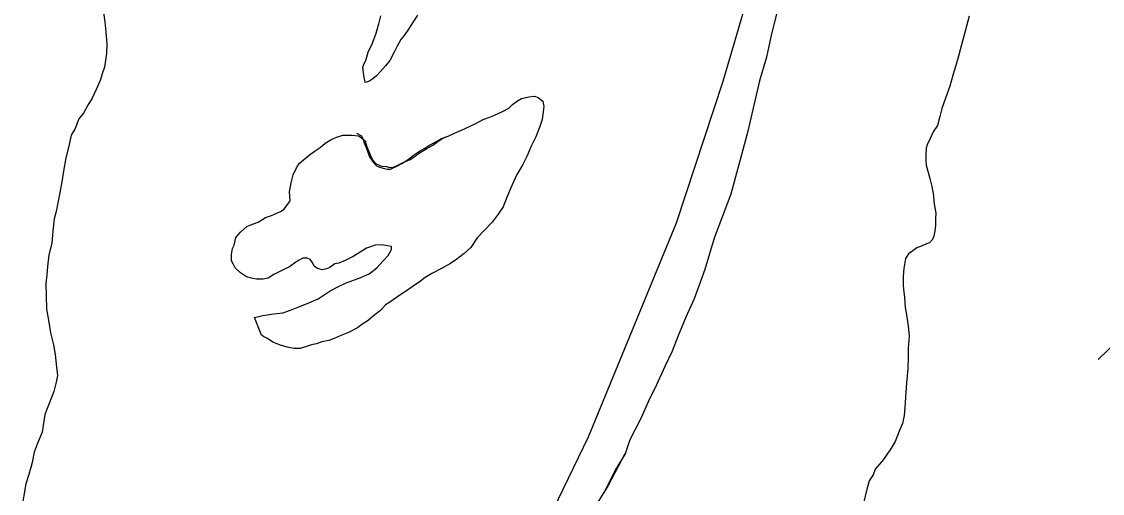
# Model space of a CAD drawing. Extents: x 1370567 to 1373900, y 377514 to 379648.
# Drawn here: x 1370892.08 to 1370913.91, y 379501.32 to 379510.84 of the extents above; entities that cross this region are included whole.
import ezdxf

# ---------------------------------------------------------------- set-up
doc = ezdxf.new("R2010")
doc.units = 0
doc.layers.add('Default', color=7, linetype='Continuous')

msp = doc.modelspace()

# ---------------------------------------------------------------- linework, layer by layer
at = {"layer": 'Default'}
msp.add_line((1370915.72, 379505.863), (1370913.827, 379504.022), dxfattribs=at)
for points in [[(1370901.412, 379498.075), (1370903.527, 379502.46), (1370905.305, 379506.78), (1370906.251, 379509.637), (1370907.327, 379513.317), (1370907.905, 379515.781), (1370908.131, 379517.238), (1370908.295, 379517.951), (1370908.615, 379520.868), (1370908.752, 379522.855), (1370908.916, 379524.93), (1370908.997, 379530.375)], [(1370893.719, 379511.116), (1370893.76, 379510.836), (1370893.78, 379510.636), (1370893.801, 379510.396), (1370893.792, 379510.195), (1370893.753, 379509.925), (1370893.714, 379509.805), (1370893.664, 379509.654), (1370893.585, 379509.474), (1370893.506, 379509.293), (1370893.417, 379509.153), (1370893.328, 379508.992), (1370893.238, 379508.882), (1370893.159, 379508.681), (1370893.08, 379508.551), (1370893.031, 379508.33), (1370892.972, 379508.09), (1370892.923, 379507.819), (1370892.884, 379507.569), (1370892.815, 379507.218), (1370892.776, 379507.008), (1370892.737, 379506.858), (1370892.708, 379506.617), (1370892.689, 379506.367), (1370892.63, 379506.136), (1370892.601, 379505.896), (1370892.591, 379505.726), (1370892.572, 379505.555), (1370892.573, 379505.305), (1370892.584, 379505.035), (1370892.625, 379504.815), (1370892.666, 379504.555), (1370892.726, 379504.315), (1370892.757, 379504.124), (1370892.788, 379503.864), (1370892.808, 379503.694), (1370892.779, 379503.564), (1370892.73, 379503.373), (1370892.552, 379502.912), (1370892.493, 379502.552), (1370892.394, 379502.311), (1370892.335, 379502.151), (1370892.296, 379501.94), (1370892.227, 379501.7), (1370892.168, 379501.509), (1370892.08, 379500.998)], [(1370893.719, 379511.116), (1370893.76, 379510.836), (1370893.78, 379510.636), (1370893.801, 379510.396), (1370893.792, 379510.195), (1370893.753, 379509.925), (1370893.714, 379509.805), (1370893.664, 379509.654), (1370893.585, 379509.474), (1370893.506, 379509.293), (1370893.417, 379509.153), (1370893.328, 379508.992), (1370893.238, 379508.882), (1370893.159, 379508.681), (1370893.08, 379508.551), (1370893.031, 379508.33), (1370892.972, 379508.09), (1370892.923, 379507.819), (1370892.884, 379507.569), (1370892.815, 379507.218), (1370892.776, 379507.008), (1370892.737, 379506.858), (1370892.708, 379506.617), (1370892.689, 379506.367), (1370892.63, 379506.136), (1370892.601, 379505.896), (1370892.591, 379505.726), (1370892.572, 379505.555), (1370892.573, 379505.305), (1370892.584, 379505.035), (1370892.625, 379504.815), (1370892.666, 379504.555), (1370892.726, 379504.315), (1370892.757, 379504.124), (1370892.788, 379503.864), (1370892.808, 379503.694), (1370892.779, 379503.564), (1370892.73, 379503.373), (1370892.552, 379502.912), (1370892.493, 379502.552), (1370892.394, 379502.311), (1370892.335, 379502.151), (1370892.296, 379501.94), (1370892.26, 379501.814)], [(1370907.348, 379511.077), (1370907.211, 379510.536), (1370907.122, 379510.125), (1370906.984, 379509.644), (1370906.866, 379509.153), (1370906.749, 379508.632), (1370906.621, 379508.151), (1370906.522, 379507.78), (1370906.404, 379507.359), (1370906.068, 379506.467), (1370905.881, 379505.835), (1370905.792, 379505.595), (1370905.664, 379505.244), (1370905.495, 379504.873), (1370905.337, 379504.482), (1370905.219, 379504.191), (1370905.08, 379503.89), (1370904.902, 379503.509), (1370904.743, 379503.178), (1370904.585, 379502.827), (1370904.367, 379502.396), (1370904.269, 379502.115), (1370904.07, 379501.784), (1370903.951, 379501.553), (1370903.866, 379501.381)], [(1370907.348, 379511.077), (1370907.211, 379510.536), (1370907.122, 379510.125), (1370906.984, 379509.644), (1370906.866, 379509.153), (1370906.749, 379508.632), (1370906.621, 379508.151), (1370906.522, 379507.78), (1370906.404, 379507.359), (1370906.068, 379506.467), (1370905.881, 379505.835), (1370905.792, 379505.595), (1370905.664, 379505.244), (1370905.495, 379504.873), (1370905.337, 379504.482), (1370905.219, 379504.191), (1370905.08, 379503.89), (1370904.902, 379503.509), (1370904.743, 379503.178), (1370904.585, 379502.827), (1370904.367, 379502.396), (1370904.269, 379502.115), (1370904.266, 379502.112)], [(1370900.075, 379510.97), (1370899.986, 379510.839), (1370899.896, 379510.689), (1370899.807, 379510.558), (1370899.738, 379510.478), (1370899.668, 379510.348), (1370899.609, 379510.237), (1370899.52, 379510.057), (1370899.43, 379509.946), (1370899.321, 379509.826), (1370899.251, 379509.745), (1370899.172, 379509.685), (1370899.092, 379509.635), (1370899.022, 379509.614), (1370899.012, 379509.654), (1370898.992, 379509.744), (1370898.982, 379509.814), (1370898.971, 379509.914), (1370898.991, 379509.985), (1370899.031, 379510.055), (1370899.08, 379510.225), (1370899.169, 379510.406), (1370899.238, 379510.606), (1370899.297, 379510.797), (1370899.337, 379510.957)], [(1370900.075, 379510.97), (1370899.986, 379510.839), (1370899.896, 379510.689), (1370899.807, 379510.558), (1370899.738, 379510.478), (1370899.668, 379510.348), (1370899.609, 379510.237), (1370899.52, 379510.057), (1370899.43, 379509.946), (1370899.321, 379509.826), (1370899.251, 379509.745), (1370899.172, 379509.685), (1370899.092, 379509.635), (1370899.022, 379509.614), (1370899.012, 379509.654), (1370898.992, 379509.744), (1370898.982, 379509.814), (1370898.971, 379509.914), (1370898.991, 379509.985), (1370899.031, 379510.055), (1370899.08, 379510.225), (1370899.169, 379510.406), (1370899.238, 379510.606), (1370899.297, 379510.797), (1370899.337, 379510.957)], [(1370911.22, 379510.951), (1370910.984, 379510.069), (1370910.895, 379509.779), (1370910.826, 379509.538), (1370910.737, 379509.298), (1370910.668, 379509.087), (1370910.629, 379508.927), (1370910.58, 379508.746), (1370910.49, 379508.616), (1370910.431, 379508.485), (1370910.372, 379508.355), (1370910.352, 379508.285), (1370910.342, 379508.145), (1370910.343, 379508.025), (1370910.353, 379507.945), (1370910.394, 379507.774), (1370910.424, 379507.674), (1370910.464, 379507.514), (1370910.495, 379507.334), (1370910.506, 379507.204), (1370910.546, 379506.974), (1370910.537, 379506.874), (1370910.537, 379506.734), (1370910.528, 379506.614), (1370910.508, 379506.513), (1370910.478, 379506.443), (1370910.419, 379506.373), (1370910.359, 379506.353), (1370910.269, 379506.312), (1370910.16, 379506.272), (1370910.08, 379506.211), (1370909.991, 379506.151), (1370909.931, 379506.061), (1370909.902, 379505.86), (1370909.883, 379505.7), (1370909.883, 379505.53), (1370909.894, 379505.43), (1370909.914, 379505.28), (1370909.925, 379505.07), (1370909.955, 379504.92), (1370909.986, 379504.699), (1370910.007, 379504.489), (1370909.988, 379504.249), (1370909.988, 379504.059), (1370909.979, 379503.828), (1370909.95, 379503.548), (1370909.932, 379503.257)], [(1370911.22, 379510.951), (1370910.984, 379510.069), (1370910.895, 379509.779), (1370910.826, 379509.538), (1370910.737, 379509.298), (1370910.668, 379509.087), (1370910.629, 379508.927), (1370910.58, 379508.746), (1370910.49, 379508.616), (1370910.431, 379508.485), (1370910.372, 379508.355), (1370910.352, 379508.285), (1370910.342, 379508.145), (1370910.343, 379508.025), (1370910.353, 379507.945), (1370910.394, 379507.774), (1370910.424, 379507.674), (1370910.464, 379507.514), (1370910.495, 379507.334), (1370910.506, 379507.204), (1370910.546, 379506.974), (1370910.537, 379506.874), (1370910.537, 379506.734), (1370910.528, 379506.614), (1370910.508, 379506.513), (1370910.478, 379506.443), (1370910.419, 379506.373), (1370910.359, 379506.353), (1370910.269, 379506.312), (1370910.16, 379506.272), (1370910.08, 379506.211), (1370909.991, 379506.151), (1370909.931, 379506.061), (1370909.902, 379505.86), (1370909.883, 379505.7), (1370909.883, 379505.53), (1370909.894, 379505.43), (1370909.914, 379505.28), (1370909.925, 379505.07), (1370909.955, 379504.92), (1370909.986, 379504.699), (1370910.007, 379504.489), (1370909.988, 379504.249), (1370909.988, 379504.059), (1370909.979, 379503.828), (1370909.95, 379503.548), (1370909.932, 379503.257)], [(1370898.847, 379508.592), (1370898.947, 379508.533), (1370898.977, 379508.463), (1370898.997, 379508.393), (1370899.037, 379508.303), (1370899.108, 379508.113), (1370899.178, 379508.003), (1370899.248, 379507.933), (1370899.308, 379507.903), (1370899.408, 379507.874), (1370899.468, 379507.864), (1370899.528, 379507.864), (1370899.568, 379507.884), (1370899.657, 379507.925), (1370899.757, 379507.975), (1370899.886, 379508.056), (1370899.996, 379508.146), (1370900.115, 379508.227), (1370900.225, 379508.287), (1370900.304, 379508.338), (1370900.434, 379508.408), (1370900.563, 379508.479), (1370900.693, 379508.529), (1370900.822, 379508.59), (1370900.962, 379508.65), (1370901.141, 379508.731), (1370901.27, 379508.792), (1370901.4, 379508.862), (1370901.519, 379508.903), (1370901.619, 379508.943), (1370901.808, 379509.034), (1370901.918, 379509.094), (1370901.997, 379509.165), (1370902.097, 379509.245), (1370902.177, 379509.286), (1370902.236, 379509.306), (1370902.326, 379509.326), (1370902.436, 379509.337), (1370902.516, 379509.307), (1370902.606, 379509.237), (1370902.626, 379509.127), (1370902.597, 379508.867), (1370902.538, 379508.706), (1370902.469, 379508.516), (1370902.37, 379508.325), (1370902.281, 379508.115), (1370902.201, 379507.954), (1370902.073, 379507.743), (1370901.964, 379507.483), (1370901.885, 379507.312), (1370901.806, 379507.102), (1370901.706, 379506.951), (1370901.587, 379506.791), (1370901.428, 379506.63), (1370901.279, 379506.479), (1370901.15, 379506.278), (1370901.021, 379506.158), (1370900.872, 379506.047), (1370900.742, 379505.956), (1370900.573, 379505.866), (1370900.364, 379505.755), (1370900.234, 379505.674), (1370900.135, 379505.604), (1370899.986, 379505.503), (1370899.836, 379505.392), (1370899.697, 379505.302), (1370899.538, 379505.191), (1370899.428, 379505.121), (1370899.329, 379505.01), (1370899.19, 379504.899), (1370899.08, 379504.809), (1370898.951, 379504.728), (1370898.861, 379504.658), (1370898.682, 379504.567), (1370898.513, 379504.496), (1370898.393, 379504.446), (1370898.283, 379504.405), (1370898.144, 379504.375), (1370898.034, 379504.334), (1370897.935, 379504.314), (1370897.815, 379504.274), (1370897.705, 379504.243), (1370897.576, 379504.243), (1370897.446, 379504.272), (1370897.306, 379504.312), (1370897.156, 379504.371), (1370897.046, 379504.441), (1370896.966, 379504.481), (1370896.926, 379504.51), (1370896.785, 379504.87), (1370896.955, 379504.911), (1370897.174, 379504.942), (1370897.353, 379504.963), (1370897.513, 379505.013), (1370897.682, 379505.084), (1370897.832, 379505.145), (1370898.071, 379505.246), (1370898.31, 379505.407), (1370898.469, 379505.487), (1370898.638, 379505.568), (1370898.897, 379505.659)], [(1370898.847, 379508.592), (1370898.947, 379508.533), (1370898.977, 379508.463), (1370898.997, 379508.393), (1370899.037, 379508.303), (1370899.108, 379508.113), (1370899.178, 379508.003), (1370899.248, 379507.933), (1370899.308, 379507.903), (1370899.408, 379507.874), (1370899.468, 379507.864), (1370899.528, 379507.864), (1370899.568, 379507.884), (1370899.657, 379507.925), (1370899.757, 379507.975), (1370899.886, 379508.056), (1370899.996, 379508.146), (1370900.115, 379508.227), (1370900.225, 379508.287), (1370900.304, 379508.338), (1370900.434, 379508.408), (1370900.563, 379508.479), (1370900.693, 379508.529), (1370900.822, 379508.59), (1370900.962, 379508.65), (1370901.141, 379508.731), (1370901.27, 379508.792), (1370901.4, 379508.862), (1370901.519, 379508.903), (1370901.619, 379508.943), (1370901.808, 379509.034), (1370901.918, 379509.094), (1370901.997, 379509.165), (1370902.097, 379509.245), (1370902.177, 379509.286), (1370902.236, 379509.306), (1370902.326, 379509.326), (1370902.436, 379509.337), (1370902.516, 379509.307), (1370902.606, 379509.237), (1370902.626, 379509.127), (1370902.597, 379508.867), (1370902.538, 379508.706), (1370902.469, 379508.516), (1370902.37, 379508.325), (1370902.281, 379508.115), (1370902.201, 379507.954), (1370902.073, 379507.743), (1370901.964, 379507.483), (1370901.885, 379507.312), (1370901.806, 379507.102), (1370901.706, 379506.951), (1370901.587, 379506.791), (1370901.428, 379506.63), (1370901.279, 379506.479), (1370901.15, 379506.278), (1370901.021, 379506.158), (1370900.872, 379506.047), (1370900.742, 379505.956), (1370900.573, 379505.866), (1370900.364, 379505.755), (1370900.234, 379505.674), (1370900.135, 379505.604), (1370899.986, 379505.503), (1370899.836, 379505.392), (1370899.697, 379505.302), (1370899.538, 379505.191), (1370899.428, 379505.121), (1370899.329, 379505.01), (1370899.19, 379504.899), (1370899.08, 379504.809), (1370898.951, 379504.728), (1370898.861, 379504.658), (1370898.682, 379504.567), (1370898.513, 379504.496), (1370898.393, 379504.446), (1370898.283, 379504.405), (1370898.144, 379504.375), (1370898.034, 379504.334), (1370897.935, 379504.314), (1370897.815, 379504.274), (1370897.705, 379504.243), (1370897.576, 379504.243), (1370897.446, 379504.272), (1370897.306, 379504.312), (1370897.156, 379504.371), (1370897.046, 379504.441), (1370896.966, 379504.481), (1370896.926, 379504.51), (1370896.785, 379504.87), (1370896.955, 379504.911), (1370897.174, 379504.942), (1370897.353, 379504.963), (1370897.513, 379505.013), (1370897.682, 379505.084), (1370897.832, 379505.145), (1370898.071, 379505.246), (1370898.31, 379505.407), (1370898.469, 379505.487), (1370898.638, 379505.568), (1370898.897, 379505.659)], [(1370898.897, 379505.659), (1370899.097, 379505.75), (1370899.256, 379505.871), (1370899.385, 379506.011), (1370899.484, 379506.122), (1370899.554, 379506.242), (1370899.554, 379506.302), (1370899.464, 379506.312), (1370899.354, 379506.332), (1370899.224, 379506.331), (1370899.045, 379506.27), (1370898.915, 379506.19), (1370898.776, 379506.099), (1370898.617, 379506.019), (1370898.487, 379505.968), (1370898.407, 379505.948), (1370898.308, 379505.877), (1370898.238, 379505.847), (1370898.148, 379505.827), (1370898.059, 379505.856), (1370898.019, 379505.886), (1370897.989, 379505.906), (1370897.958, 379505.976), (1370897.908, 379506.036), (1370897.848, 379506.066), (1370897.758, 379506.065), (1370897.689, 379506.025), (1370897.619, 379505.985), (1370897.49, 379505.894), (1370897.39, 379505.844), (1370897.271, 379505.783), (1370897.171, 379505.733), (1370897.062, 379505.662), (1370896.962, 379505.642), (1370896.822, 379505.641), (1370896.722, 379505.661), (1370896.622, 379505.691), (1370896.502, 379505.77), (1370896.392, 379505.87), (1370896.352, 379505.95), (1370896.322, 379506.01), (1370896.321, 379506.14), (1370896.341, 379506.26), (1370896.371, 379506.331), (1370896.41, 379506.481), (1370896.499, 379506.591), (1370896.629, 379506.702), (1370896.688, 379506.732), (1370896.858, 379506.793), (1370897.007, 379506.884), (1370897.127, 379506.924), (1370897.306, 379507.005), (1370897.386, 379507.055), (1370897.505, 379507.226), (1370897.494, 379507.406), (1370897.523, 379507.586), (1370897.563, 379507.747), (1370897.632, 379507.887), (1370897.691, 379507.987), (1370897.89, 379508.148), (1370897.99, 379508.219), (1370898.109, 379508.299), (1370898.209, 379508.39), (1370898.348, 379508.47), (1370898.448, 379508.511), (1370898.567, 379508.551), (1370898.677, 379508.552), (1370898.757, 379508.552), (1370898.887, 379508.533), (1370898.917, 379508.513), (1370899.017, 379508.433), (1370899.047, 379508.333), (1370899.118, 379508.153), (1370899.168, 379508.053), (1370899.238, 379507.973), (1370899.348, 379507.924), (1370899.448, 379507.914), (1370899.508, 379507.894), (1370899.588, 379507.904), (1370899.677, 379507.945), (1370899.787, 379507.995), (1370899.926, 379508.056), (1370900.026, 379508.126), (1370900.095, 379508.177), (1370900.265, 379508.277), (1370900.384, 379508.348), (1370900.484, 379508.418), (1370900.573, 379508.479), (1370900.693, 379508.529)], [(1370898.897, 379505.659), (1370899.097, 379505.75), (1370899.256, 379505.871), (1370899.385, 379506.011), (1370899.484, 379506.122), (1370899.554, 379506.242), (1370899.554, 379506.302), (1370899.464, 379506.312), (1370899.354, 379506.332), (1370899.224, 379506.331), (1370899.045, 379506.27), (1370898.915, 379506.19), (1370898.776, 379506.099), (1370898.617, 379506.019), (1370898.487, 379505.968), (1370898.407, 379505.948), (1370898.308, 379505.877), (1370898.238, 379505.847), (1370898.148, 379505.827), (1370898.059, 379505.856), (1370898.019, 379505.886), (1370897.989, 379505.906), (1370897.958, 379505.976), (1370897.908, 379506.036), (1370897.848, 379506.066), (1370897.758, 379506.065), (1370897.689, 379506.025), (1370897.619, 379505.985), (1370897.49, 379505.894), (1370897.39, 379505.844), (1370897.271, 379505.783), (1370897.171, 379505.733), (1370897.062, 379505.662), (1370896.962, 379505.642), (1370896.822, 379505.641), (1370896.722, 379505.661), (1370896.622, 379505.691), (1370896.502, 379505.77), (1370896.392, 379505.87), (1370896.352, 379505.95), (1370896.322, 379506.01), (1370896.321, 379506.14), (1370896.341, 379506.26), (1370896.371, 379506.331), (1370896.41, 379506.481), (1370896.499, 379506.591), (1370896.629, 379506.702), (1370896.688, 379506.732), (1370896.858, 379506.793), (1370897.007, 379506.884), (1370897.127, 379506.924), (1370897.306, 379507.005), (1370897.386, 379507.055), (1370897.505, 379507.226), (1370897.494, 379507.406), (1370897.523, 379507.586), (1370897.563, 379507.747), (1370897.632, 379507.887), (1370897.691, 379507.987), (1370897.89, 379508.148), (1370897.99, 379508.219), (1370898.109, 379508.299), (1370898.209, 379508.39), (1370898.348, 379508.47), (1370898.448, 379508.511), (1370898.567, 379508.551), (1370898.677, 379508.552), (1370898.757, 379508.552), (1370898.887, 379508.533), (1370898.917, 379508.513), (1370899.017, 379508.433), (1370899.047, 379508.333), (1370899.118, 379508.153), (1370899.168, 379508.053), (1370899.238, 379507.973), (1370899.348, 379507.924), (1370899.448, 379507.914), (1370899.508, 379507.894), (1370899.588, 379507.904), (1370899.677, 379507.945), (1370899.787, 379507.995), (1370899.926, 379508.056), (1370900.026, 379508.126), (1370900.095, 379508.177), (1370900.265, 379508.277), (1370900.384, 379508.348), (1370900.484, 379508.418), (1370900.573, 379508.479), (1370900.693, 379508.529)], [(1370909.932, 379503.257), (1370909.922, 379503.047), (1370909.903, 379502.887), (1370909.874, 379502.727), (1370909.804, 379502.576), (1370909.725, 379502.366), (1370909.626, 379502.195), (1370909.567, 379502.125), (1370909.487, 379502.004), (1370909.318, 379501.803), (1370909.279, 379501.693), (1370909.199, 379501.573), (1370909.15, 379501.402), (1370909.081, 379501.122), (1370909.032, 379500.941), (1370908.993, 379500.801), (1370908.924, 379500.561), (1370908.88, 379500.436)], [(1370909.932, 379503.257), (1370909.922, 379503.047), (1370909.903, 379502.887), (1370909.874, 379502.727), (1370909.804, 379502.576), (1370909.725, 379502.366), (1370909.626, 379502.195), (1370909.567, 379502.125), (1370909.487, 379502.004), (1370909.318, 379501.803), (1370909.279, 379501.693), (1370909.199, 379501.573), (1370909.15, 379501.402), (1370909.081, 379501.122)], [(1370904.266, 379502.112), (1370903.924, 379501.473), (1370903.583, 379500.927)]]:
    msp.add_lwpolyline(points, dxfattribs=at)

doc.saveas('drawing.dxf')
